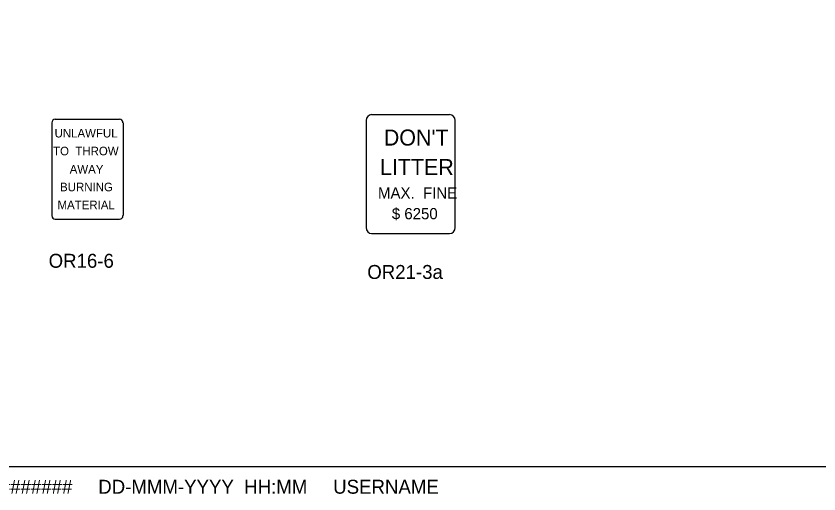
# Model space of a CAD drawing. Extents: x 42133 to 45533, y 41351 to 47951.
# Drawn here: x 42511.9 to 42944.1, y 43586.5 to 43843.5 of the extents above; entities that cross this region are included whole.
import ezdxf

# ---------------------------------------------------------------- set-up
doc = ezdxf.new("R2010")
doc.units = 0
for name, color, linetype in [('#plot_border', 7, 'Continuous'), ('P_ODOT_PLAN_Border', 7, 'Continuous'), ('P_TRAF_SIGN_SignDetails', 7, 'Continuous')]:
    doc.layers.add(name, color=color, linetype=linetype)

msp = doc.modelspace()

# ---------------------------------------------------------------- linework, layer by layer
at = {"layer": 'P_ODOT_PLAN_Border'}
msp.add_lwpolyline([(42208.34, 43601.35), (43808.34, 43601.35), (43808.34, 44601.35), (42208.34, 44601.35)], close=True, dxfattribs=at)
at = {"layer": 'P_TRAF_SIGN_SignDetails'}
for p, q in [((42532.93, 43788.08), (42567.56, 43788.08)), ((42700.34, 43787.31), (42700.34, 43729.74)), ((42703.34, 43790.51), (42745.3, 43790.51)), ((42748.3, 43729.74), (42748.3, 43787.31)), ((42531.13, 43786.16), (42531.13, 43736.21)), ((42569.49, 43786.16), (42569.49, 43736.2)), ((42533.05, 43734.28), (42567.56, 43734.28)), ((42703.34, 43726.54), (42745.3, 43726.54))]:
    msp.add_line(p, q, dxfattribs=at)
for centre, start, end in [((42533.05, 43786.16), 90, 180), ((42567.56, 43786.16), 0, 90), ((42533.05, 43736.2), 180, 270), ((42567.56, 43736.2), 270, 0)]:
    msp.add_arc(centre, 1.92, start, end, dxfattribs=at)
for centre, major_axis, start_param, end_param in [((42703.33, 43787.31), (0, -3.2), 3.141593, 4.712389), ((42745.3, 43787.31), (0, 3.2), 4.712389, 6.283185), ((42703.33, 43729.74), (0, -3.2), 4.712389, 6.283185), ((42745.3, 43729.74), (0, 3.2), 3.141593, 4.712389)]:
    msp.add_ellipse(centre, major_axis=major_axis, ratio=0.937267, start_param=start_param, end_param=end_param, dxfattribs=at)

# ---------------------------------------------------------------- texts
at = {"layer": '#plot_border'}
msp.add_text('THIS IS THE FILENAME LOCATION ##############################     DD-MMM-YYYY  HH:MM     USERNAME', height=7.5, dxfattribs=at).set_placement((42207.17, 43586.62))
at = {"layer": 'P_TRAF_SIGN_SignDetails'}
for s, height, p in [('UNLAWFUL', 4.61, (42532.65, 43778.24)), ("DON'T", 8.621, (42709.9, 43773.88)), ('TO  THROW', 4.61, (42531.86, 43768.63)), ('LITTER', 8.621, (42707.85, 43758)), ('AWAY', 4.61, (42540.79, 43758.82)), ('BURNING', 4.61, (42535.6, 43749.29)), ('MAX.  FINE', 6.035, (42706.77, 43745.35)), ('MATERIAL', 4.61, (42534.25, 43739.66)), ('$ 6250', 6.035, (42714.21, 43734.24)), ('OR16-6', 7.5, (42529.45, 43708.15)), ('OR21-3a', 7.5, (42700.99, 43702.14))]:
    msp.add_text(s, height=height, dxfattribs=at).set_placement(p)

doc.saveas('drawing.dxf')
